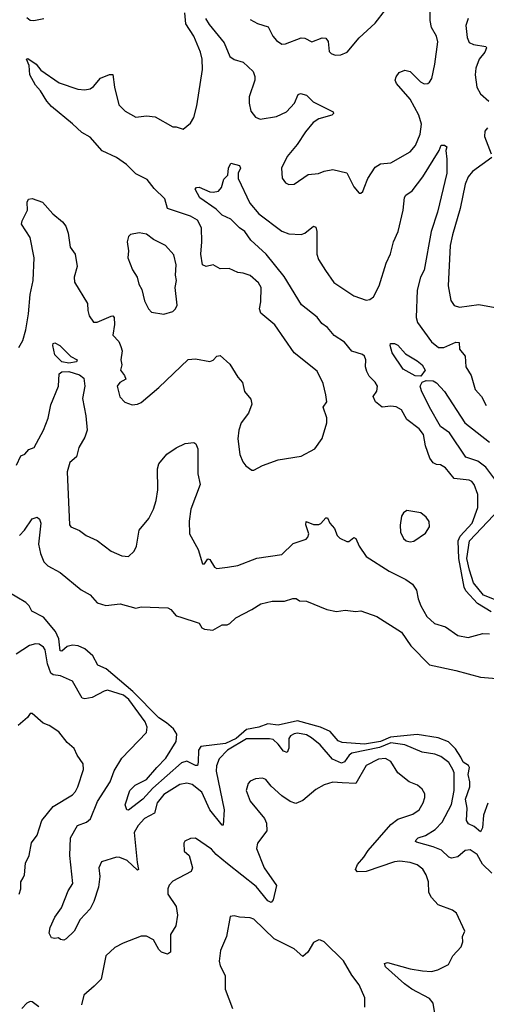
# Model space of a CAD drawing. Extents: x 2057697 to 2160550, y 827490 to 1016834.
# Tile 451 of 509: x 2104415 to 2107067, y 1007949 to 1013549. Entities that reach past the tile are written whole.
import ezdxf

# ---------------------------------------------------------------- set-up
doc = ezdxf.new("R2010")
doc.units = 0

msp = doc.modelspace()

# ---------------------------------------------------------------- linework, layer by layer
at = {"layer": '0CON20XD'}
for points in [[(2105471.5, 1013555), (2105491.3, 1013521.3), (2105576.4, 1013416.4), (2105608.9, 1013338.9), (2105635, 1013321.9), (2105685, 1013307.5), (2105741.5, 1013255), (2105752.1, 1013225), (2105751.2, 1013205), (2105719.4, 1013110.6), (2105718.8, 1013075), (2105728.3, 1013028.3), (2105754.5, 1012994.5), (2105782.5, 1012982.5), (2105875, 1012998.1), (2105932, 1013025), (2105977.8, 1013075), (2105997.1, 1013122.9), (2106011.7, 1013128.3), (2106045, 1013120), (2106082.5, 1013082.5), (2106196.2, 1013025), (2106198.8, 1013015), (2106190, 1013005), (2106115, 1012985.5), (2106083.5, 1012965), (2106038.7, 1012911.3), (2105991.9, 1012838.1), (2105935, 1012770), (2105904.1, 1012704.1), (2105907.3, 1012647.3), (2105925, 1012621.2), (2105945, 1012611.2), (2105975, 1012614), (2106055, 1012667.5), (2106114.1, 1012674.1), (2106145, 1012687.5), (2106195, 1012696.9), (2106275, 1012678), (2106315, 1012597.5), (2106345, 1012562.5), (2106355, 1012562.5), (2106365, 1012572.5), (2106373.3, 1012593.3), (2106394.2, 1012645), (2106435, 1012710), (2106465, 1012728.1), (2106525, 1012735.6), (2106635, 1012796.9), (2106665, 1012834.2), (2106691.3, 1012898.7), (2106699.2, 1012955), (2106684.6, 1013005), (2106635, 1013096.7), (2106557.5, 1013185), (2106550, 1013205), (2106555.5, 1013224.5), (2106572.2, 1013247.8), (2106605, 1013262.5), (2106635, 1013254.2), (2106692.9, 1013195), (2106715, 1013184.4), (2106734.5, 1013185.5), (2106745, 1013192.9), (2106757.1, 1013215), (2106775.4, 1013295), (2106792.4, 1013422.4), (2106784.3, 1013455), (2106756.2, 1013505), (2106748, 1013545), (2106746, 1013665)], [(2105735, 1011362.5), (2105715, 1011311.2), (2105674.6, 1011255.4), (2105660.5, 1011215), (2105654.2, 1011165), (2105666, 1011075), (2105682.5, 1011035), (2105700.7, 1011010.7), (2105735, 1010987.5), (2105745, 1010986), (2105795, 1011014), (2105885, 1011045.8), (2106015, 1011066), (2106092.3, 1011107.7), (2106133.4, 1011166.6), (2106161.4, 1011255), (2106160, 1011285), (2106140.8, 1011345), (2106160, 1011375), (2106155.7, 1011415), (2106139.4, 1011479.4), (2106105, 1011550), (2105975.8, 1011655), (2105865, 1011813.3), (2105785, 1011878.8), (2105778.6, 1011905), (2105786.4, 1011943.6), (2105786.9, 1012025), (2105772, 1012052), (2105725, 1012094.2), (2105685, 1012108.1), (2105655, 1012110.8), (2105605, 1012132.9), (2105555, 1012131.9), (2105515, 1012154.3), (2105475, 1012145.5), (2105455, 1012154), (2105444, 1012215), (2105450.4, 1012285), (2105449.1, 1012365), (2105425, 1012408.5), (2105385, 1012431.6), (2105255.8, 1012475), (2105239.5, 1012529.5), (2105179.2, 1012589.2), (2105140.1, 1012640.1), (2105075, 1012671.5), (2105021.8, 1012725), (2104965, 1012765.9), (2104883.8, 1012803.8), (2104815, 1012880), (2104767.8, 1012907.8), (2104715, 1012955.7), (2104595.6, 1013055), (2104570, 1013085), (2104534, 1013145), (2104505, 1013176.7), (2104473.3, 1013235), (2104468.3, 1013288.3), (2104454, 1013325), (2104461.2, 1013328.8), (2104508.8, 1013295), (2104535, 1013262.5), (2104639.7, 1013189.7), (2104745, 1013153.3), (2104785, 1013149.3), (2104815, 1013155.4), (2104835, 1013168.1), (2104875, 1013215.7), (2104925, 1013236.7), (2104945, 1013237.5), (2104953.5, 1013165), (2104978.9, 1013065), (2105015, 1013027.8), (2105075, 1012994.5), (2105135, 1013001.4), (2105185, 1012997.1), (2105285, 1012938.8), (2105305, 1012938.8), (2105345, 1012926), (2105385, 1012961.2), (2105405, 1012993.3), (2105422, 1013058), (2105453.5, 1013265), (2105452.3, 1013325), (2105442.9, 1013365), (2105404.6, 1013455), (2105359.5, 1013525), (2105353, 1013587)], [(2105725, 1013550), (2105767, 1013527), (2105828.2, 1013508.2), (2105854.5, 1013454.5), (2105875, 1013430), (2105905, 1013410), (2105925, 1013410.8), (2106015, 1013445.7), (2106035, 1013444), (2106075, 1013422.5), (2106135, 1013445.4), (2106155, 1013444.4), (2106168.9, 1013425), (2106175, 1013368.8), (2106185, 1013356), (2106207.9, 1013347.9), (2106240.3, 1013349.7), (2106276.2, 1013365), (2106345, 1013446), (2106435, 1013530), (2106495, 1013604)], [(2104455, 1013562), (2104475, 1013545.8), (2104495, 1013544.4), (2104552.5, 1013555)], [(2106963.3, 1013555), (2106950.8, 1013515), (2106958.1, 1013448.1), (2106969.1, 1013419.1), (2106995, 1013407.1), (2107065, 1013395.6), (2107068.3, 1013388.3), (2107059.6, 1013365), (2107026, 1013324), (2107007.3, 1013272.7), (2107004.1, 1013235), (2107013.9, 1013165), (2107035, 1013126.9), (2107082, 1013085)], [(2107075, 1012934.3), (2107058.6, 1012915), (2107057.1, 1012885), (2107095.3, 1012785.3)], [(2107095, 1010180.9), (2107017.5, 1010227.5), (2106951.3, 1010301.3), (2106941.3, 1010321.3), (2106910.8, 1010485), (2106906.7, 1010585), (2106918.3, 1010611.7), (2106987.2, 1010685), (2107019.2, 1010775), (2107018.6, 1010848.6), (2106998.6, 1010905), (2106985, 1010922.5), (2106969.8, 1010929.8), (2106885, 1010940), (2106835, 1011000.8), (2106807.3, 1011017.3), (2106785, 1011018.8), (2106765, 1011028), (2106745.5, 1011055.5), (2106722.1, 1011125), (2106710.5, 1011190.5), (2106685, 1011222.5), (2106615, 1011274), (2106585, 1011329.2), (2106555, 1011347.1), (2106525, 1011351.4), (2106475, 1011344.3), (2106437.1, 1011375), (2106423.3, 1011405), (2106445, 1011436), (2106448.9, 1011465), (2106436.5, 1011486.5), (2106401.1, 1011521.1), (2106387.8, 1011547.8), (2106380.6, 1011575), (2106382.9, 1011615), (2106375.8, 1011635), (2106363.8, 1011645), (2106303.9, 1011663.9), (2106260.5, 1011715), (2106202.9, 1011752.9), (2106165, 1011798.5), (2106131.7, 1011821.7), (2106106.8, 1011856.8), (2106016.8, 1011926.8), (2105917.7, 1012087.7), (2105815.5, 1012215.5), (2105729.3, 1012295), (2105695, 1012343.5), (2105664.2, 1012365), (2105615.6, 1012415), (2105565, 1012436.5), (2105531.6, 1012471.6), (2105439.2, 1012535), (2105412.5, 1012585), (2105420, 1012595), (2105434.3, 1012595.7), (2105495, 1012570), (2105515, 1012567.5), (2105545, 1012574.2), (2105561.9, 1012595), (2105575, 1012642), (2105598.8, 1012665), (2105601.8, 1012705), (2105615, 1012733.3), (2105665, 1012718.8), (2105670.8, 1012705), (2105656, 1012675), (2105656.2, 1012645), (2105722.7, 1012505), (2105775, 1012445.4), (2105905, 1012346.7), (2105945, 1012331.8), (2106015, 1012326.9), (2106035, 1012334.5), (2106085, 1012374.4), (2106098.6, 1012368.6), (2106104.5, 1012345), (2106103.6, 1012215), (2106113.9, 1012185), (2106153.3, 1012123.3), (2106201.5, 1012055), (2106315, 1011978.2), (2106385, 1011953.6), (2106405, 1011956.9), (2106426.7, 1011973.3), (2106459.1, 1012035), (2106497.9, 1012165), (2106523.5, 1012216.5), (2106539.7, 1012285), (2106566.1, 1012343.9), (2106594.6, 1012464.6), (2106601.6, 1012538.4), (2106609.5, 1012550.5), (2106645, 1012574.6), (2106706.7, 1012655), (2106798.8, 1012805), (2106810, 1012835), (2106830, 1012835), (2106842.5, 1012825), (2106836.7, 1012805), (2106843.3, 1012755), (2106842.5, 1012675), (2106790.8, 1012455), (2106754.1, 1012345), (2106714, 1012125), (2106693.8, 1012085), (2106675, 1012010), (2106669.5, 1011855), (2106676.2, 1011826.2), (2106755, 1011715.8), (2106794.7, 1011684.7), (2106825, 1011683.9), (2106895, 1011715.4), (2106912.7, 1011712.7), (2106915.6, 1011675), (2106948.1, 1011635), (2106951.9, 1011575), (2106981.9, 1011525), (2107004.4, 1011445), (2107040.8, 1011405), (2107067.5, 1011355)], [(2107098.6, 1012765), (2106988.9, 1012685), (2106965, 1012655.7), (2106946.6, 1012613.4), (2106919.3, 1012475), (2106874.7, 1012325), (2106862.8, 1012265), (2106851.5, 1012035), (2106865, 1011951.2), (2106885, 1011924.2), (2106915, 1011912.9), (2107025, 1011929.1), (2107118.6, 1011911.4)], [(2104410, 1011685), (2104432.2, 1011725), (2104449.1, 1011785), (2104464.6, 1011875), (2104473.6, 1011985), (2104492.5, 1012065), (2104497.8, 1012195), (2104475, 1012310), (2104426, 1012385), (2104429.2, 1012405), (2104458.6, 1012465), (2104458.3, 1012511.7), (2104465, 1012528.8), (2104485, 1012532), (2104545, 1012510.8), (2104603.1, 1012445), (2104658.8, 1012398.8), (2104676.5, 1012375), (2104690.8, 1012335), (2104701.1, 1012255), (2104729.4, 1012215), (2104742.5, 1012145), (2104724.4, 1012085), (2104725.8, 1012055.8), (2104800.8, 1011935), (2104801.4, 1011895), (2104810, 1011865), (2104835, 1011829.4), (2104855, 1011828.5), (2104935, 1011862.5), (2104945, 1011863.8), (2104952, 1011855), (2104953.1, 1011815), (2104944.4, 1011755), (2104977.6, 1011717.6), (2104990.7, 1011690.7), (2104996.9, 1011665), (2104990.5, 1011615), (2104995.5, 1011585), (2104987.8, 1011555), (2105011.1, 1011525), (2105018.8, 1011505), (2104984, 1011485), (2104970, 1011465), (2104984.4, 1011404.4), (2105013, 1011373), (2105055, 1011358.8), (2105085, 1011362.5), (2105105, 1011372), (2105205, 1011456.2), (2105373.1, 1011616.9), (2105415, 1011619.2), (2105495, 1011604), (2105515, 1011612), (2105535.5, 1011634.5), (2105555, 1011638.1), (2105610.3, 1011590.3), (2105655, 1011516.2), (2105680.8, 1011485), (2105692, 1011435), (2105729.7, 1011389.7), (2105735, 1011362.5)], [(2105235, 1011874.2), (2105285, 1011888.8), (2105301.2, 1011905), (2105310, 1011925), (2105298.9, 1012025), (2105305.5, 1012065), (2105300.5, 1012095), (2105303.5, 1012155), (2105291.1, 1012211.1), (2105244, 1012265), (2105175, 1012298.1), (2105135, 1012329.2), (2105095, 1012336.7), (2105045, 1012326.7), (2105034.2, 1012315.8), (2105026, 1012285), (2105033.8, 1012235), (2105030, 1012195), (2105055.7, 1012125.7), (2105082.5, 1012085), (2105091.4, 1012045), (2105109.2, 1012015), (2105125, 1011950), (2105147.1, 1011905), (2105165, 1011885.8), (2105235, 1011874.2)], [(2104695, 1011594.4), (2104653.8, 1011603.8), (2104615, 1011643.3), (2104602.5, 1011695), (2104605, 1011707.5), (2104615, 1011711.2), (2104642.5, 1011695), (2104705, 1011632.5), (2104742.5, 1011615), (2104737.7, 1011602.3), (2104695, 1011594.4)], [(2106695, 1011520.8), (2106663.3, 1011523.3), (2106595, 1011561.2), (2106531.9, 1011655), (2106520, 1011695), (2106523.6, 1011706.4), (2106545, 1011708), (2106565, 1011697.5), (2106607.5, 1011647.5), (2106675, 1011608.2), (2106702.5, 1011585), (2106719.5, 1011555), (2106695, 1011520.8)], [(2104396, 1011015), (2104421.7, 1011068.3), (2104445, 1011077.5), (2104467.5, 1011105), (2104496.7, 1011115), (2104550, 1011215), (2104577.2, 1011282.8), (2104591.9, 1011358.1), (2104635.4, 1011465), (2104638.6, 1011535), (2104655, 1011545.5), (2104695, 1011547.5), (2104755, 1011529.6), (2104780.5, 1011510.5), (2104785.4, 1011465.4), (2104772.7, 1011395), (2104791.8, 1011295), (2104798.6, 1011215), (2104784.6, 1011175), (2104751.8, 1011115), (2104738.2, 1011061.8), (2104699.1, 1011030.9), (2104685, 1010977.5), (2104698.8, 1010675), (2104705, 1010663.8), (2104754.2, 1010644.2), (2104793.3, 1010615), (2104855, 1010586), (2104935, 1010526), (2104995, 1010498.8), (2105033.9, 1010496.1), (2105065, 1010526.7), (2105078.5, 1010555), (2105094.5, 1010645), (2105148.5, 1010711.5), (2105176.4, 1010765), (2105191.6, 1010815), (2105199.4, 1010875), (2105197.9, 1010995), (2105206.4, 1011023.6), (2105251.4, 1011078.6), (2105305, 1011114), (2105355, 1011138.8), (2105405, 1011143.3), (2105416.1, 1011136.1), (2105427.3, 1011107.3), (2105428.5, 1010965), (2105441.1, 1010905), (2105388.2, 1010765), (2105377.6, 1010697.6), (2105380.8, 1010625), (2105428.6, 1010535), (2105455, 1010453.3), (2105465, 1010453.3), (2105485, 1010482.5), (2105495, 1010478), (2105521.9, 1010435), (2105535, 1010427.1), (2105595.8, 1010434.2), (2105655, 1010444.2), (2105762.9, 1010487.1), (2105905, 1010506.2), (2105969.5, 1010570.5), (2106042.5, 1010595), (2106053.8, 1010605), (2106058.1, 1010625), (2106041.1, 1010675), (2106043.8, 1010695), (2106085, 1010677.8), (2106115, 1010676.9), (2106127.1, 1010682.9), (2106155, 1010716), (2106165, 1010716), (2106177.9, 1010685), (2106203.8, 1010655), (2106220, 1010615), (2106235, 1010600), (2106275, 1010581.2), (2106285, 1010581.2), (2106315, 1010604), (2106325, 1010598.8), (2106344.6, 1010554.6), (2106384.2, 1010495), (2106515, 1010413.1), (2106610, 1010365), (2106647.6, 1010337.6), (2106670.8, 1010305), (2106679.4, 1010255), (2106694.3, 1010215), (2106730, 1010155), (2106773.8, 1010113.8), (2106835, 1010095.7), (2106905, 1010045.8), (2106965, 1010035.6), (2107048.3, 1010058.3), (2107085, 1010055.8)], [(2107115.2, 1010935), (2107065, 1011003.8), (2107018.5, 1011038.5), (2106950.8, 1011060.8), (2106858.9, 1011198.9), (2106807.8, 1011235), (2106744.7, 1011345), (2106698.1, 1011438.1), (2106690.8, 1011465), (2106702.4, 1011487.6), (2106725, 1011496.9), (2106765, 1011494.5), (2106785, 1011482.7), (2106830, 1011435), (2106945, 1011256.2), (2107085, 1011145.9)], [(2107205, 1010214.2), (2107051, 1010275), (2106993.9, 1010345), (2106971.7, 1010418.3), (2106956.3, 1010485), (2106971.8, 1010585), (2107143, 1010765)], [(2104414.6, 1010615.4), (2104443.1, 1010645), (2104485, 1010710), (2104515, 1010720), (2104528.3, 1010708.3), (2104535.4, 1010685.4), (2104521.5, 1010565), (2104532.7, 1010512.7), (2104552.2, 1010465), (2104575, 1010443.3), (2104644.6, 1010404.6), (2104765, 1010305.5), (2104815, 1010276.9), (2104855, 1010232.9), (2104905, 1010216.2), (2104987, 1010227), (2105075, 1010202), (2105105, 1010210), (2105257, 1010203), (2105273.3, 1010195), (2105305, 1010157.5), (2105325, 1010153.3), (2105435, 1010116.2), (2105450.7, 1010090.7), (2105465, 1010082.5), (2105513.6, 1010076.4), (2105565, 1010106.7), (2105595, 1010107.5), (2105610, 1010115), (2105643, 1010147), (2105735, 1010193.8), (2105785, 1010226.7), (2105849.3, 1010240.7), (2105919.3, 1010240.7), (2105967, 1010257), (2105986.4, 1010256.4), (2106005, 1010243.3), (2106045, 1010242.5), (2106160, 1010195), (2106215, 1010182.5), (2106265, 1010190), (2106325, 1010183.8), (2106355, 1010187.5), (2106445, 1010154), (2106585, 1010065.7), (2106638.5, 1009988.5), (2106745, 1009879.4), (2106895, 1009848.1), (2107035, 1009808.6), (2107125, 1009801.4)], [(2106635, 1010578.5), (2106655, 1010583.8), (2106722.3, 1010627.7), (2106744, 1010665), (2106742.5, 1010695), (2106725, 1010720), (2106695, 1010744), (2106615, 1010757.5), (2106596.1, 1010743.9), (2106585.8, 1010724.2), (2106577, 1010673), (2106580, 1010635), (2106597.6, 1010597.6), (2106611.4, 1010585), (2106635, 1010578.5)], [(2107076.8, 1009093.2), (2107051.8, 1009025), (2107045, 1008952.5), (2107035, 1008930), (2106999.2, 1008959.2), (2106965.7, 1008975), (2106954.5, 1008994.5), (2106957.7, 1009065), (2106949.6, 1009115), (2106973, 1009185), (2106973.9, 1009215), (2106963.9, 1009255), (2106972.7, 1009295), (2106966.5, 1009306.5), (2106935.6, 1009325), (2106923.5, 1009355), (2106891.8, 1009401.8), (2106852, 1009442), (2106793.8, 1009463.8), (2106675, 1009483.6), (2106522.2, 1009467.8), (2106465, 1009442.9), (2106375, 1009427.8), (2106247.2, 1009437.2), (2106225, 1009446.5), (2106180.3, 1009500.3), (2106124.6, 1009524.6), (2105995, 1009560.2), (2105885, 1009536.7), (2105825, 1009544.1), (2105775, 1009525.2), (2105705, 1009511.1), (2105645, 1009461.2), (2105585, 1009431.8), (2105444.2, 1009415.8), (2105431.1, 1009395), (2105430.3, 1009325), (2105425, 1009307.1), (2105415, 1009306.2), (2105365, 1009330.8), (2105335, 1009321.7), (2105172.4, 1009177.6), (2105115, 1009115.3), (2105033.6, 1009053.6), (2105023.9, 1009053.9), (2105014, 1009084), (2105041.9, 1009165), (2105070.6, 1009195), (2105135, 1009227.5), (2105194, 1009296), (2105245, 1009349.6), (2105305, 1009443.8), (2105308.7, 1009485), (2105289.3, 1009515), (2105249.7, 1009549.7), (2105205, 1009578.1), (2105058, 1009728), (2104906.7, 1009856.7), (2104858.5, 1009878.5), (2104830.5, 1009930.5), (2104785, 1009970.9), (2104747.8, 1009987.8), (2104715, 1009990.9), (2104685, 1009983.8), (2104655, 1009958), (2104645, 1009960), (2104636.9, 1010026.9), (2104618.2, 1010068.2), (2104550.9, 1010150.9), (2104484.4, 1010185), (2104469.4, 1010215), (2104450.8, 1010235), (2104295, 1010325.5)], [(2107098.9, 1008695), (2107046, 1008746), (2107015, 1008800.8), (2106975, 1008826.5), (2106946.4, 1008823.6), (2106905, 1008787.8), (2106869.3, 1008779.3), (2106855, 1008785.6), (2106812.9, 1008825), (2106765, 1008845.3), (2106670.5, 1008870.5), (2106665.7, 1008875), (2106668.1, 1008885), (2106679.4, 1008895), (2106720.9, 1008909.1), (2106777.6, 1008942.4), (2106816, 1008984), (2106869.4, 1009085), (2106885.4, 1009165.4), (2106884.1, 1009265), (2106877.5, 1009285), (2106853.5, 1009323.5), (2106808, 1009358), (2106775, 1009371.8), (2106702.6, 1009382.6), (2106603.9, 1009423.9), (2106525, 1009435.1), (2106460.5, 1009409.5), (2106303.3, 1009376.7), (2106287.6, 1009365), (2106262, 1009328), (2106245, 1009320.6), (2106193.7, 1009343.7), (2106123.1, 1009425), (2106074.5, 1009465), (2106045, 1009481.1), (2105995, 1009490.3), (2105975, 1009487.3), (2105954.4, 1009475), (2105945, 1009460), (2105944.6, 1009405), (2105935, 1009381.4), (2105915, 1009388.9), (2105885, 1009429.2), (2105855, 1009454.5), (2105835, 1009459.1), (2105705, 1009458.1), (2105596.2, 1009395), (2105549.6, 1009345), (2105534.1, 1009305), (2105532.4, 1009275), (2105577.3, 1009055), (2105571.7, 1008968.3), (2105565, 1008966.7), (2105496.6, 1009055), (2105450, 1009155), (2105395, 1009199.6), (2105365, 1009206.2), (2105325, 1009199.6), (2105235, 1009141.1), (2105197.2, 1009095), (2105181.1, 1009035), (2105125, 1009005.5), (2105088.2, 1008965), (2105065.4, 1008925), (2105083.5, 1008755), (2105090, 1008715), (2105085, 1008712), (2105025, 1008765.9), (2104985, 1008784.6), (2104965, 1008785.3), (2104880.8, 1008759.2), (2104865.4, 1008725), (2104870, 1008675), (2104863.2, 1008615), (2104836.5, 1008533.5), (2104815, 1008491.9), (2104759.3, 1008430.7), (2104725, 1008363.8), (2104679.2, 1008320.8), (2104665, 1008313.8), (2104646.7, 1008316.7), (2104635, 1008326.7), (2104615, 1008322.5), (2104595, 1008326.7), (2104583, 1008353), (2104588.6, 1008385), (2104615.5, 1008445), (2104651.7, 1008498.3), (2104690.5, 1008595), (2104716.4, 1008635), (2104699.1, 1008795), (2104704.6, 1008895.4), (2104743.8, 1008965), (2104795, 1008984.6), (2104816.8, 1009003.2), (2104857, 1009103), (2104929.7, 1009215), (2104952.8, 1009277.2), (2104995, 1009349.2), (2105136.2, 1009495), (2105138.9, 1009525), (2105128.2, 1009555), (2105035, 1009683.1), (2105005, 1009706.7), (2104915, 1009735.4), (2104895, 1009730.4), (2104826.3, 1009693.7), (2104785, 1009686.2), (2104770.8, 1009690.8), (2104715, 1009785.8), (2104647.4, 1009817.4), (2104605, 1009822.7), (2104591.3, 1009831.3), (2104573.4, 1009885), (2104559.7, 1009965), (2104549.6, 1009979.6), (2104525, 1009996.4), (2104505, 1009999.6), (2104470.8, 1009989.2), (2104395, 1009940.4)], [(2104412, 1008575), (2104421.2, 1008605), (2104422, 1008645), (2104435, 1008667.5), (2104442, 1008685), (2104448.8, 1008751.2), (2104468.6, 1008795), (2104482, 1008868), (2104515, 1008910), (2104541.2, 1008995), (2104605.4, 1009074.6), (2104715, 1009140.8), (2104731.4, 1009158.6), (2104745.3, 1009184.7), (2104778, 1009285), (2104775.9, 1009315.9), (2104741.2, 1009365), (2104724.1, 1009404.1), (2104685, 1009438), (2104638, 1009498), (2104583.3, 1009535), (2104547.9, 1009547.9), (2104485, 1009602.5), (2104475, 1009602.5), (2104460, 1009580), (2104405.7, 1009534.3)], [(2106726.2, 1008685), (2106706.7, 1008716.7), (2106675, 1008741.5), (2106635, 1008755.4), (2106575, 1008762.3), (2106545, 1008759.2), (2106385, 1008704.7), (2106335, 1008702), (2106323.5, 1008715), (2106335.3, 1008744.7), (2106371.8, 1008785), (2106396.4, 1008823.6), (2106525, 1008971.8), (2106565, 1009000.9), (2106650.2, 1009029.8), (2106685.7, 1009055), (2106708.9, 1009095), (2106717.5, 1009125), (2106717.8, 1009145), (2106702.6, 1009172.6), (2106676.2, 1009195), (2106628.8, 1009215), (2106564.5, 1009264.5), (2106525, 1009330), (2106495, 1009346.8), (2106455, 1009343.8), (2106385, 1009306.7), (2106325, 1009204.4), (2106247.6, 1009207.6), (2106195, 1009211.5), (2106145, 1009197.8), (2106098.6, 1009171.4), (2106025, 1009107.8), (2105985, 1009091.1), (2105951.7, 1009101.7), (2105904.6, 1009134.6), (2105845, 1009190), (2105815, 1009227.8), (2105794.3, 1009234.3), (2105755, 1009230.6), (2105725, 1009217.5), (2105714.5, 1009205.5), (2105701.9, 1009165), (2105724.2, 1009105), (2105806.3, 1009006.3), (2105818.3, 1008978.3), (2105819.5, 1008935), (2105766.9, 1008865), (2105761.5, 1008835), (2105805.5, 1008725), (2105875.7, 1008625), (2105855, 1008543.3), (2105845, 1008528), (2105825, 1008538.1), (2105759.1, 1008619.1), (2105597, 1008747), (2105531.1, 1008801.1), (2105505, 1008831.4), (2105415, 1008893.8), (2105385, 1008892.5), (2105353.4, 1008876.6), (2105348, 1008865), (2105350.3, 1008820.3), (2105378, 1008795), (2105398, 1008725), (2105390, 1008705), (2105285, 1008648.9), (2105265, 1008625.7), (2105256.4, 1008605), (2105257.5, 1008575), (2105303.5, 1008505), (2105311.1, 1008455), (2105303.1, 1008395), (2105271.8, 1008345), (2105271.4, 1008245), (2105255, 1008233.3), (2105222, 1008245), (2105205, 1008260), (2105175, 1008316), (2105135, 1008336.9), (2105105, 1008335.6), (2105003.5, 1008296.5), (2104955, 1008271.4), (2104904, 1008225), (2104877.5, 1008092.5), (2104838.3, 1008051.7), (2104780, 1008000), (2104765.4, 1007945)], [(2106777.1, 1007885), (2106765.8, 1007955), (2106745, 1007981.4), (2106644.8, 1008034.8), (2106603.1, 1008065), (2106495, 1008162), (2106489.3, 1008180.7), (2106505, 1008185.6), (2106635, 1008150.4), (2106705, 1008138.9), (2106755, 1008135.7), (2106791.2, 1008145), (2106852.5, 1008175), (2106876.7, 1008225), (2106924.1, 1008275.9), (2106933.8, 1008305), (2106932, 1008335), (2106945.8, 1008365), (2106897, 1008467), (2106874.4, 1008484.4), (2106794.6, 1008514.6), (2106755.5, 1008555.5), (2106740.6, 1008585), (2106738.9, 1008645), (2106726.2, 1008685)], [(2106377.7, 1007932.3), (2106376.2, 1007985), (2106345, 1008058.8), (2106303.7, 1008113.7), (2106255.9, 1008195.9), (2106145, 1008303.8), (2106125, 1008314), (2106115, 1008316.2), (2106085, 1008301.2), (2106053.1, 1008245), (2106025, 1008220), (2105974.7, 1008264.7), (2105860.8, 1008320.8), (2105745, 1008432.5), (2105725, 1008440.8), (2105665, 1008443.8), (2105635, 1008452.5), (2105611.7, 1008448.3), (2105590, 1008335), (2105555.8, 1008254.2), (2105548.6, 1008195), (2105555, 1008167.5), (2105582.7, 1008112.7), (2105582.2, 1008035), (2105624, 1007925)], [(2104523.6, 1007933.6), (2104485, 1007962.5), (2104475, 1007964.4), (2104455, 1007955.6), (2104428.1, 1007925)]]:
    msp.add_lwpolyline(points, dxfattribs=at)

doc.saveas('drawing.dxf')
